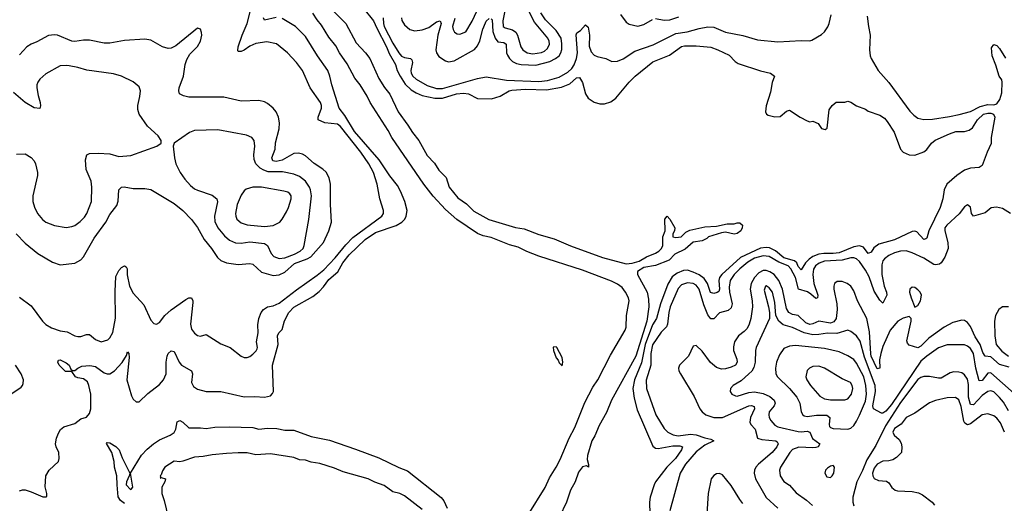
# Model space of a CAD drawing. Header units: inches. Extents: x 1694797 to 1849917, y 907313 to 1017959.
# Tile 340 of 656: x 1720731 to 1727482, y 984483 to 987797. Entities that reach past the tile are written whole.
import ezdxf

# ---------------------------------------------------------------- set-up
doc = ezdxf.new("R2010")
doc.units = ezdxf.units.IN
doc.header["$MEASUREMENT"] = 0
doc.layers.add('B7928', color=7, linetype='Continuous')

msp = doc.modelspace()

# ---------------------------------------------------------------- linework, layer by layer
at = {"layer": 'B7928', "color": 5}
for points, elevation in [([(1722801.2, 987941.2), (1722967.5, 987770), (1723037.9, 987637.9), (1723102, 987570), (1723132.5, 987530), (1723193.6, 987393.6), (1723231.9, 987331.9), (1723270, 987286), (1723325.3, 987165.3), (1723393.3, 987073.3), (1723423.7, 987023.7), (1723468.2, 986970), (1723525.9, 986865.9), (1723574.5, 986814.5), (1723605.8, 986765.8), (1723656.2, 986716.2), (1723676.8, 986650), (1723736.5, 986576.5), (1723794.5, 986534.5), (1723845.7, 986485.7), (1723947.3, 986427.3), (1724130, 986373.5), (1724190, 986364.2), (1724290, 986324.7), (1724396.2, 986296.2), (1724508.3, 986248.3), (1724727.5, 986167.5), (1724890, 986124.3), (1724931.5, 986128.5), (1724978.1, 986141.9), (1725030, 986172.9), (1725090, 986196.2), (1725113.1, 986210), (1725131.9, 986230), (1725141, 986250), (1725140.5, 986310), (1725158, 986350), (1725154, 986430), (1725170, 986451), (1725190, 986430.4), (1725223, 986370), (1725222, 986350), (1725210.7, 986330), (1725210.7, 986310), (1725230, 986303.9), (1725266, 986310), (1725299.7, 986340.3), (1725326.2, 986353.8), (1725430, 986377.1), (1725510, 986382.4), (1725582.8, 986397.2), (1725630, 986398.5), (1725650, 986405.7), (1725670, 986406), (1725688, 986390), (1725686, 986370), (1725675.5, 986350), (1725650, 986331.3), (1725630, 986326.6), (1725570, 986341.1), (1725542.9, 986337.1), (1725454.8, 986310), (1725442, 986298), (1725410, 986280.7), (1725350, 986272.3), (1725295.2, 986224.8), (1725224.4, 986190), (1725183.7, 986150), (1725090, 986113.6), (1725010, 986099.9), (1724967.5, 986072.5), (1724967.2, 986050), (1725033.2, 985930), (1725042.4, 985882.4), (1725045, 985830), (1725030.5, 985730), (1724955.7, 985490), (1724789.5, 985190.5), (1724754.1, 985105.9), (1724704.3, 985015.7), (1724675.4, 984944.6), (1724653.2, 984910), (1724624.9, 984810), (1724623.1, 984783.1), (1724631.8, 984748.2), (1724631, 984730), (1724618.4, 984738.4), (1724590, 984731.8), (1724563.9, 984696.1), (1724540.7, 984630), (1724508.1, 984571.9), (1724480.7, 984490), (1724433.5, 984390)], 640), ([(1723090, 987872.3), (1723157.5, 987790), (1723179.4, 987739.4), (1723247.4, 987610), (1723264.9, 987564.9), (1723307.5, 987490), (1723319.8, 987450), (1723339.1, 987410), (1723375.3, 987355.3), (1723416.6, 987316.6), (1723450, 987295.2), (1723490, 987277), (1723578.2, 987258.2), (1723630, 987258.6), (1723726.3, 987290), (1723774.3, 987294.3), (1723808, 987288), (1723870, 987257.1), (1723965.3, 987254.7), (1724026.7, 987273.3), (1724086.6, 987310), (1724106, 987314), (1724199, 987321), (1724343.9, 987316.1), (1724446, 987334), (1724503.2, 987356.8), (1724550, 987398.6), (1724570, 987401.6), (1724590, 987366), (1724610.3, 987290), (1724630, 987258.4), (1724670, 987232), (1724710, 987220.3), (1724740.1, 987219.9), (1724784.9, 987235.1), (1724819.7, 987260.3), (1724910, 987368), (1724951.8, 987410), (1725071.7, 987508.3), (1725185.6, 987554.4), (1725270, 987613.4), (1725290, 987618.4), (1725370, 987617.5), (1725470, 987608), (1725519.1, 987590), (1725594.8, 987554.8), (1725638, 987510), (1725657.2, 987497.2), (1725810, 987447), (1725878.8, 987430), (1725906, 987410), (1725890, 987366), (1725878.8, 987301.2), (1725850, 987206), (1725845.5, 987165.5), (1725850.7, 987150.7), (1725863.4, 987143.4), (1725910, 987130.8), (1725945.6, 987134.4), (1725990, 987171.3), (1726010, 987178), (1726082, 987130), (1726130, 987104.7), (1726150, 987098), (1726170, 987101), (1726205.4, 987085.4), (1726230, 987052), (1726254.6, 987045.4), (1726267.3, 987052.7), (1726280.4, 987179.6), (1726302, 987210), (1726330, 987231), (1726388.9, 987231.1), (1726410, 987238), (1726430, 987231.3), (1726470, 987206), (1726530, 987184.7), (1726550, 987171.3), (1726630, 987143), (1726661.7, 987121.7), (1726680.3, 987100.3), (1726726.8, 987026.8), (1726770.3, 986910), (1726790, 986888.9), (1726830, 986870.3), (1726870, 986868.4), (1726930, 986891.8), (1726950, 986906.8), (1726983.6, 986950), (1727008.7, 986971.3), (1727105.9, 987014.1), (1727150, 987029.7), (1727210, 987031.5), (1727240.8, 987039.2), (1727263.9, 987056.1), (1727297.6, 987110), (1727339.8, 987150), (1727370, 987157.4), (1727390, 987156.1), (1727409.1, 987150), (1727417.6, 987130), (1727391.1, 986990), (1727391.8, 986948.2), (1727364.3, 986890), (1727330, 986798.8), (1727310, 986783.2), (1727250, 986779.9), (1727210, 986766.8), (1727156.2, 986730), (1727089.3, 986670.7), (1727070.8, 986630), (1727061.7, 986570), (1727041.7, 986510), (1726964.1, 986350), (1726950, 986299.3), (1726944.1, 986295.9), (1726930, 986291.8), (1726882.9, 986342.9), (1726870, 986348.3), (1726850, 986346.2), (1726730, 986289.4), (1726622.1, 986257.9), (1726587.5, 986232.5), (1726570, 986202.9), (1726550, 986194), (1726517.2, 986237.2), (1726490, 986247.1), (1726450, 986240.3), (1726350, 986198.3), (1726310, 986193.9), (1726244.5, 986195.5), (1726210, 986190), (1726170, 986174.7), (1726143.6, 986156.4), (1726118.7, 986130), (1726090, 986082), (1726070, 986105.5), (1726060.3, 986130), (1726043.9, 986143.9), (1725970, 986165), (1725912.5, 986212.5), (1725872.5, 986232.5), (1725850, 986236), (1725810, 986231.2), (1725673, 986167), (1725545.5, 986050), (1725529.7, 986030), (1725524.3, 986010), (1725530.1, 985950), (1725524.6, 985935.4), (1725513.5, 985926.5), (1725490, 985921.5), (1725467.6, 985927.6), (1725446.5, 985990), (1725424.1, 986024.1), (1725390, 986048.5), (1725350, 986067.6), (1725310, 986079.6), (1725282.4, 986077.6), (1725239, 986061), (1725205.9, 986034.1), (1725175.8, 985984.2), (1725125.1, 985850), (1725097.6, 985750), (1725070, 985706.9), (1725019.4, 985570), (1724994, 985446), (1724946.5, 985330), (1724935.4, 985270), (1724943.6, 985203.6), (1724964, 985124), (1725073.4, 984873.4), (1725090, 984860.2), (1725110, 984857.9), (1725210, 984876.9), (1725257.6, 984877.6), (1725276.1, 984870), (1725268, 984850), (1725227.1, 984790), (1725168.4, 984730), (1725091.8, 984630), (1725081.7, 984610), (1725054.4, 984525.6), (1725049.6, 984490), (1725051.4, 984410)], 660), ([(1724059.9, 987870), (1724043, 987790), (1724045.7, 987750), (1724060.4, 987740.4), (1724110, 987728.2), (1724132, 987712), (1724144.3, 987690), (1724167, 987610), (1724181.6, 987590), (1724210, 987570.9), (1724250, 987562.7), (1724310, 987572.6), (1724330, 987582), (1724350, 987599.2), (1724363.4, 987630), (1724361.6, 987650), (1724352.5, 987670), (1724260.8, 987780.8), (1724220.3, 987860.3)], 740), ([(1720730, 985896.5), (1720810, 985836.1), (1720887.2, 985730), (1720910, 985707.5), (1720950, 985686.2), (1721010, 985664.5), (1721057.3, 985657.3), (1721110, 985630.3), (1721130, 985625.2), (1721150, 985625.4), (1721190, 985639.1), (1721210, 985640.3), (1721250, 985606.3), (1721290, 985590.3), (1721336, 985604), (1721350, 985616.4), (1721370, 985654), (1721387.8, 985752.2), (1721386.1, 985933.9), (1721390, 986038), (1721410, 986078.4), (1721430, 986098.7), (1721450.4, 986110.4), (1721462.4, 986102.4), (1721468.4, 986090), (1721469, 986049), (1721483.2, 985970), (1721510, 985923.7), (1721581.8, 985841.8), (1721630, 985738), (1721650, 985714.9), (1721670, 985710.5), (1721690, 985722.4), (1721725.7, 985770), (1721770, 985809.3), (1721870, 985880.2), (1721890, 985891.3), (1721910, 985890.3), (1721918.6, 985870), (1721918.4, 985858.4), (1721902.2, 985710), (1721910, 985676.3), (1721930, 985648.2), (1721950, 985632.7), (1721970, 985628), (1722010, 985640.7), (1722110, 985574.9), (1722174.9, 985550), (1722250, 985491.7), (1722270, 985482.6), (1722290, 985482), (1722310, 985488.7), (1722330, 985504.4), (1722352.7, 985527.3), (1722358.7, 985541.3), (1722361.1, 985550), (1722354.5, 985590), (1722367.4, 985650), (1722364.9, 985704.9), (1722369.9, 985750), (1722386.6, 985790), (1722403.4, 985810), (1722430, 985829.3), (1722470, 985835.6), (1722510, 985854.6), (1722630, 985946.8), (1722770, 986045.4), (1722816.1, 986083.9), (1722894.9, 986165.1), (1722966.4, 986253.6), (1723016.3, 986303.7), (1723215, 986450), (1723226.9, 986470), (1723226.4, 986490), (1723200.5, 986570), (1723182.9, 986670), (1723157, 986750), (1723125.9, 986810), (1723069.9, 986890), (1722930, 987065.8), (1722910, 987080.2), (1722822.9, 987090), (1722778.7, 987110), (1722777.8, 987130), (1722799.9, 987190), (1722800.7, 987210), (1722794.4, 987230), (1722723.9, 987330), (1722669.6, 987450), (1722630, 987502.9), (1722567.3, 987570), (1722492.2, 987632.2), (1722426.1, 987646.1), (1722350, 987634.5), (1722310, 987615), (1722270, 987588.1), (1722250, 987579.8), (1722230, 987578.4), (1722226.4, 987586.4), (1722229.4, 987610), (1722256.2, 987690), (1722290.4, 987770), (1722310.6, 987850.6)], 680), ([(1720730, 984568.9), (1720750, 984575.6), (1720770, 984574), (1720810, 984561.8), (1720890, 984526), (1720913.6, 984526.4), (1720917.2, 984530), (1720917, 984550), (1720905.4, 984594.6), (1720909.7, 984670.3), (1720932.7, 984710), (1720997.2, 984770), (1721002.7, 984790), (1720999.5, 984830), (1720980.7, 984870), (1720976.9, 984890), (1720983, 984930), (1720996.6, 984963.4), (1721011.3, 984988.7), (1721033.1, 985006.9), (1721109.7, 985030.3), (1721150, 985062.4), (1721190, 985073.7), (1721210, 985098.7), (1721218.5, 985130), (1721219.1, 985230), (1721206.3, 985290), (1721195.4, 985315.4), (1721170, 985336.9), (1721130, 985343), (1721114.3, 985350), (1721090, 985386), (1721046.5, 985386.5), (1721002.3, 985430), (1720991.8, 985450), (1720997.2, 985462.8), (1721010, 985464.9), (1721050, 985446), (1721070.3, 985430), (1721082, 985402), (1721092.7, 985392.7), (1721110, 985393.1), (1721130, 985409.3), (1721158.5, 985421.5), (1721211.9, 985428.1), (1721250, 985419.5), (1721310, 985377.3), (1721330, 985370.3), (1721350, 985370.3), (1721381.7, 985390), (1721433.3, 985446.7), (1721463.5, 985496.5), (1721470, 985521), (1721478.8, 985510), (1721483, 985483), (1721466.4, 985330), (1721499.1, 985219.1), (1721510, 985197.1), (1721530, 985177.1), (1721550, 985178), (1721610, 985234.9), (1721690, 985298), (1721718, 985330), (1721736.7, 985370), (1721736, 985450), (1721742, 985490), (1721750, 985510.3), (1721770, 985528.8), (1721790, 985522.4), (1721825, 985450), (1721840.2, 985430), (1721910.2, 985390), (1721915.9, 985370), (1721910.3, 985310), (1721923.1, 985283.1), (1721950, 985264.2), (1722010, 985248.8), (1722110, 985248.9), (1722270, 985213.4), (1722344.4, 985215.6), (1722410, 985211.2), (1722450, 985219.1), (1722465.5, 985234.5), (1722471.6, 985250), (1722465.4, 985430), (1722502.6, 985570), (1722499.9, 985630), (1722507.7, 985650), (1722530, 985673.7), (1722546.9, 985733.1), (1722576.7, 985790), (1722610, 985826.8), (1722740.5, 985899.5), (1722784.9, 985935.1), (1722813.8, 985966.2), (1722850, 986016.4), (1722912.7, 986070), (1722946.4, 986130), (1722990, 986186.7), (1723099.1, 986290), (1723170, 986339.5), (1723312.3, 986387.7), (1723350.7, 986409.3), (1723372.2, 986430), (1723381, 986450), (1723387.9, 986490), (1723371.8, 986551.8), (1723342.4, 986622.4), (1723320.8, 986660.8), (1723270, 986726.4), (1723197.2, 986837.2), (1723025.9, 987030), (1722960, 987140), (1722920.8, 987190), (1722872.2, 987350), (1722858.7, 987410), (1722843.5, 987450), (1722773.7, 987550), (1722690, 987682.9), (1722621.9, 987750), (1722530, 987804.9)], 660), ([(1722490, 987812.2), (1722410, 987792.8), (1722402, 987810)], 660), ([(1724217.4, 984402.6), (1724333.3, 984590), (1724363.8, 984656.2), (1724410, 984730.2), (1724436.7, 984783.3), (1724498.1, 984930), (1724538.7, 985001.3), (1724605.8, 985174.2), (1724661.9, 985278.1), (1724696.4, 985330), (1724782.8, 985497.2), (1724883.3, 985670), (1724890.4, 985690.4), (1724893, 985770), (1724910.3, 985870), (1724905.8, 985890), (1724885.4, 985930), (1724861.5, 985961.5), (1724830, 985985), (1724790, 986004.4), (1724590, 986080.3), (1724290, 986175.6), (1724208.3, 986208.3), (1724150, 986238.6), (1724090, 986253.2), (1723964, 986304), (1723910, 986316), (1723870, 986331.7), (1723728.2, 986428.2), (1723650, 986496.4), (1723567.3, 986587.3), (1723502.2, 986670), (1723282.4, 986990), (1723257.4, 987037.4), (1723135.2, 987230), (1723113.6, 987273.6), (1723065.4, 987350), (1723030, 987396.1), (1722975.6, 987495.6), (1722924.3, 987570), (1722897.9, 987617.9), (1722850, 987676.4), (1722800.3, 987760.3), (1722770, 987795.6), (1722740.8, 987840.8)], 640), ([(1723222.7, 987810), (1723225.1, 987770), (1723230.9, 987750), (1723290, 987635.3), (1723330.1, 987570), (1723350, 987547.9), (1723370, 987537.7), (1723410.8, 987530.8), (1723420.9, 987520.9), (1723424.2, 987504.2), (1723412.4, 987450), (1723416.1, 987430), (1723427.9, 987410), (1723450, 987389), (1723525.4, 987345.4), (1723590, 987324.5), (1723630, 987324.4), (1723870, 987394.5), (1723930, 987406.4), (1724070, 987382.1), (1724290, 987374.3), (1724350, 987379.9), (1724430, 987402.4), (1724490, 987438), (1724516.7, 987463.3), (1724532.5, 987487.5), (1724549.5, 987530), (1724556.9, 987570), (1724547.1, 987692.9), (1724552.5, 987707.5), (1724576.2, 987723.8), (1724610, 987760.8), (1724630, 987747), (1724637.6, 987690), (1724636.2, 987616.2), (1724650, 987576.5), (1724670, 987555), (1724690, 987544.3), (1724750.1, 987530.1), (1724791.2, 987511.2), (1724830, 987513.5), (1724870, 987527.9), (1724950, 987581.2), (1725075.4, 987624.6), (1725230, 987702.1), (1725306.9, 987713.1), (1725390, 987736.9), (1725450, 987747.5), (1725490, 987745.2), (1725570, 987712.6), (1725690, 987689.4), (1725790, 987659), (1725930, 987644.8), (1726090, 987655), (1726150, 987653.2), (1726163, 987657), (1726230, 987696.3), (1726250, 987715), (1726272.7, 987747.3), (1726280.8, 987770), (1726294.9, 987830)], 680), ([(1723348.6, 987810), (1723352.1, 987792.1), (1723370, 987762), (1723405.5, 987730), (1723440.6, 987720.6), (1723490, 987727.4), (1723535.8, 987744.2), (1723590, 987781.9), (1723613.4, 987790), (1723620.1, 987770), (1723598.6, 987690), (1723585, 987590), (1723589, 987569), (1723604.3, 987544.3), (1723650, 987515.8), (1723670.7, 987509.3), (1723710, 987515), (1723850, 987593.2), (1723870, 987618.4), (1723886.7, 987653.3), (1723907.2, 987732.8), (1723924.2, 987775.8), (1723930, 987787.5), (1723950, 987805)], 720), ([(1723714.3, 987805.7), (1723699, 987750), (1723702.6, 987730), (1723712.7, 987712.7), (1723730, 987699.6), (1723750, 987697.6), (1723790, 987714.9), (1723834.1, 987785.9), (1723865.5, 987854.5)], 740), ([(1723963.1, 987803.1), (1723970, 987796.3), (1723976.1, 987716.1), (1723990.3, 987670.3), (1724010, 987646.3), (1724050, 987640.9), (1724066.3, 987630), (1724070.1, 987570.1), (1724075.1, 987555.1), (1724090.7, 987530), (1724110.2, 987510), (1724137.5, 987497.5), (1724169.8, 987489.8), (1724270, 987486.4), (1724366, 987510), (1724404.9, 987530), (1724429.9, 987550), (1724442.4, 987570), (1724447.6, 987592.4), (1724449.3, 987630.7), (1724444, 987670), (1724410, 987724), (1724336.9, 987796.9), (1724305.2, 987845.2)], 720), ([(1724850, 987832.4), (1724890, 987781.2), (1724910, 987767.5), (1724970, 987753.4), (1725010, 987764.2), (1725070, 987799.2)], 720), ([(1725090, 987804.4), (1725150, 987794.1), (1725190, 987796.3), (1725250, 987815.9)], 720), ([(1726542.3, 987822.3), (1726550.2, 987750.2), (1726563.2, 987690), (1726558, 987590), (1726562.4, 987550), (1726569, 987530), (1726617.1, 987450), (1726690, 987367.5), (1726834.5, 987170), (1726861.8, 987141.8), (1726890, 987121.5), (1726930, 987112.6), (1726990, 987115.5), (1727106.4, 987133.6), (1727173.2, 987146.8), (1727250, 987168.9), (1727317.4, 987202.6), (1727370, 987214.8), (1727410, 987214.6), (1727430, 987219.8), (1727451.6, 987250), (1727464.6, 987295.4), (1727468.6, 987368.6), (1727464.3, 987384.3), (1727447.2, 987410), (1727425.2, 987485.2), (1727399, 987550), (1727395.4, 987604.6), (1727410, 987627.2), (1727430, 987620.9), (1727450, 987599.6), (1727490, 987532.8)], 680), ([(1720706.5, 986330), (1720770, 986264.7), (1720855.8, 986195.8), (1720955.5, 986135.5), (1721010, 986116.9), (1721110, 986129.1), (1721150, 986151.4), (1721170, 986171.6), (1721241.3, 986298.7), (1721322, 986410), (1721350, 986462), (1721396.3, 986523.7), (1721407.4, 986552.6), (1721412.1, 986630), (1721429.8, 986650.2), (1721448.7, 986651.3), (1721510, 986639.8), (1721590, 986640.2), (1721630, 986633.4), (1721790, 986536.5), (1721850, 986488.5), (1721910, 986428.4), (1721950, 986374), (1721995.3, 986290), (1722046.8, 986230), (1722087.7, 986167.7), (1722110, 986146.3), (1722150, 986130.8), (1722230, 986119.5), (1722310, 986126.9), (1722330, 986120.8), (1722390, 986066.4), (1722470, 986044.5), (1722510, 986049.6), (1722550, 986067.5), (1722614.8, 986125.2), (1722702.8, 986157.2), (1722728.4, 986171.6), (1722814, 986270), (1722850.5, 986350), (1722868.7, 986410), (1722861.6, 986530), (1722861.7, 986670), (1722853.6, 986713.6), (1722832.2, 986752.2), (1722810, 986771.8), (1722750, 986810.8), (1722690, 986864.5), (1722670, 986875.3), (1722643.1, 986883.1), (1722610, 986880.8), (1722530, 986834.5), (1722490, 986825.5), (1722466.2, 986830), (1722459.5, 986850), (1722482.3, 986910), (1722486.1, 986953.9), (1722510.5, 987050), (1722512.4, 987090), (1722505, 987130), (1722490, 987164.7), (1722468.8, 987190), (1722430, 987221.6), (1722410, 987233.6), (1722370, 987244.2), (1722250, 987238.3), (1722130, 987265.3), (1721890, 987266.2), (1721854.6, 987274.6), (1721827.6, 987290), (1721823.1, 987310), (1721825.3, 987330), (1721853.6, 987410), (1721865.3, 987490), (1721876.3, 987523.7), (1721898.2, 987561.8), (1721950, 987613.4), (1721971.5, 987650), (1721979.6, 987690), (1721978.4, 987710), (1721970, 987733.2), (1721950, 987738), (1721801.2, 987618.8), (1721770, 987602.4), (1721750, 987599.7), (1721710, 987611.2), (1721630, 987656.4), (1721590, 987664.5), (1721450, 987655), (1721350, 987636.5), (1721310, 987636), (1721210, 987657.2), (1721170, 987656.8), (1721110, 987647.7), (1721090, 987649.5), (1720990.8, 987690), (1720970, 987693.4), (1720930, 987688.3), (1720850, 987645.7), (1720810.2, 987630), (1720779.7, 987610), (1720730, 987556.9)], 720), ([(1720710, 986876.5), (1720770, 986877), (1720810, 986851.8), (1720830.2, 986830.2), (1720839, 986810), (1720852.9, 986750), (1720852.9, 986730), (1720821.8, 986590), (1720822.4, 986550), (1720832.1, 986512.1), (1720853.4, 986470), (1720887.7, 986427.7), (1720910.6, 986410), (1720970, 986387.6), (1721050, 986374), (1721090, 986379.6), (1721110, 986387.7), (1721146.1, 986413.9), (1721175.5, 986444.5), (1721192.1, 986470), (1721223.5, 986550), (1721226.8, 986650), (1721220.3, 986690), (1721186.6, 986770), (1721182.8, 986837.2), (1721192, 986870), (1721210, 986881.1), (1721270, 986883.2), (1721350, 986876.9), (1721410, 986858.9), (1721493.1, 986866.9), (1721672.7, 986930), (1721700.9, 986950), (1721702, 986970), (1721680.1, 987000.1), (1721608.5, 987068.5), (1721549.6, 987150), (1721541, 987181), (1721540.5, 987210), (1721555.1, 987270), (1721559.6, 987310), (1721550, 987336), (1721510, 987371.6), (1721429, 987410), (1721374.6, 987425.4), (1721191, 987451), (1721130, 987469.7), (1721070, 987481.3), (1721050, 987484.2), (1721010, 987480.7), (1720910, 987426), (1720870.4, 987390), (1720856.5, 987370), (1720848.9, 987350), (1720848.9, 987330), (1720858, 987278), (1720872.4, 987230), (1720873.2, 987206.8), (1720870, 987188.7), (1720830, 987193.2), (1720770, 987229.4), (1720690, 987297.6)], 740), ([(1727524.5, 986470), (1727470, 986503.2), (1727428.6, 986511.4), (1727392, 986508), (1727350, 986474.5), (1727270, 986449.6), (1727257.4, 986470), (1727251.4, 986511.4), (1727230, 986527.6), (1727210, 986514.1), (1727173.9, 986466.1), (1727089.2, 986390), (1727075.2, 986370), (1727073.5, 986350), (1727094.4, 986270), (1727096.3, 986230), (1727074.7, 986170), (1727050, 986130), (1727038, 986122), (1727010, 986116.4), (1727000.1, 986120.1), (1726930, 986161.7), (1726850, 986200.4), (1726810, 986212.1), (1726770, 986210.4), (1726730, 986200.1), (1726690, 986181.6), (1726661.1, 986158.9), (1726650, 986144.2), (1726641.9, 986118.1), (1726642.1, 986050), (1726657.8, 985970), (1726673.9, 985930), (1726676.3, 985910), (1726650, 985855.4), (1726630, 985875.6), (1726590, 985937.3), (1726555.2, 986035.2), (1726530, 986080.4), (1726490, 986139.9), (1726470, 986157.7), (1726450, 986164.7), (1726430, 986164.3), (1726370, 986148), (1726250, 986141.5), (1726212.2, 986127.8), (1726187.3, 986110), (1726173.7, 986086.3), (1726168.4, 986050), (1726175.9, 985990), (1726204.2, 985910), (1726200.8, 985890), (1726190, 985885.3), (1726156.6, 985916.6), (1726132.5, 985932.5), (1726071.4, 985951.4), (1726051.1, 986030), (1726019.6, 986090), (1726001.4, 986110), (1725935.9, 986135.9), (1725870, 986175), (1725830, 986179.2), (1725770, 986162), (1725724.1, 986135.9), (1725668.3, 986090), (1725629.6, 986050), (1725602.8, 986010), (1725595, 985965), (1725598.2, 985930), (1725617, 985850), (1725610, 985822.7), (1725590, 985804.1), (1725530, 985787.6), (1725490, 985746.2), (1725470, 985747.1), (1725450, 985775), (1725422.9, 985842.9), (1725390, 985949.8), (1725370, 985976.8), (1725350, 985988.2), (1725310, 985993.5), (1725270, 985979.3), (1725245.3, 985954.7), (1725191.3, 985830), (1725181.8, 985790), (1725174.1, 985710), (1725167.3, 985692.7), (1725130, 985655.8), (1725070, 985569.7), (1725059.3, 985510), (1725059.1, 985430), (1725027.4, 985327.4), (1725028.5, 985270), (1725093.9, 985090), (1725150, 984996.2), (1725174.3, 984970), (1725211.4, 984951.4), (1725245.4, 984945.4), (1725330, 984955.8), (1725370, 984951.9), (1725429.5, 984930.5), (1725470, 984923.2), (1725491.3, 984910), (1725430, 984881.8), (1725370, 984834.8), (1725295.9, 984750), (1725260.9, 984690), (1725188.4, 984430)], 680), ([(1727515.3, 985415.3), (1727450, 985433.2), (1727390, 985485.5), (1727350, 985492.1), (1727335.8, 985515.8), (1727316.7, 985570), (1727282.9, 985622.9), (1727250, 985694.3), (1727230, 985722.3), (1727210, 985736.5), (1727190, 985737.4), (1727130, 985722.2), (1727070, 985690.9), (1726964.9, 985615.1), (1726910, 985560.3), (1726890, 985548.2), (1726830, 985567), (1726819.1, 985579.1), (1726815.1, 985595.1), (1726843.6, 985730), (1726842.7, 985750), (1726830, 985762), (1726790, 985751.2), (1726752, 985730), (1726700.5, 985670), (1726650, 985557.4), (1726634.6, 985510), (1726625.9, 985465.9), (1726630, 985408), (1726610, 985404.5), (1726570.3, 985490), (1726566.7, 985506.7), (1726558.5, 985658.5), (1726540.2, 985750), (1726474.8, 985870), (1726450, 985939.2), (1726430, 985971.2), (1726404.8, 985990), (1726370, 986002.9), (1726336.9, 986003.1), (1726318.6, 985990), (1726312.8, 985970), (1726313.3, 985950), (1726333.9, 985850), (1726336.8, 985810), (1726330.1, 985750), (1726313.9, 985726.1), (1726290, 985718.4), (1726210, 985730.3), (1726170, 985712.6), (1726150, 985708.9), (1726120.4, 985720.4), (1726070, 985769.4), (1726030, 985777.1), (1726005.5, 985790), (1725990, 985817.2), (1725961.9, 985950), (1725936.7, 986010), (1725905.1, 986050), (1725875, 986070), (1725850, 986077.8), (1725830, 986078), (1725798.3, 986061.7), (1725769.4, 986030), (1725746.6, 985990), (1725739, 985950), (1725753.5, 985870), (1725755.3, 985830), (1725744, 985750), (1725733.4, 985710), (1725718.3, 985681.7), (1725699.5, 985660.5), (1725660.6, 985630), (1725633.4, 985590), (1725625.4, 985554.6), (1725626.5, 985530), (1725647.5, 985470), (1725650.1, 985450), (1725638.9, 985430), (1725610, 985414.6), (1725570, 985403.6), (1725542.7, 985402.7), (1725510, 985412.5), (1725466.8, 985446.8), (1725410, 985526.4), (1725370, 985564), (1725350, 985558.7), (1725316.6, 985490), (1725255.5, 985430), (1725249.1, 985409.1), (1725251.6, 985390), (1725261.7, 985370), (1725354.8, 985214.8), (1725395.2, 985130), (1725410.2, 985110), (1725436.9, 985090), (1725490.5, 985070.5), (1725550, 985070.5), (1725730, 985150.1), (1725750, 985153.5), (1725767.2, 985147.2), (1725768.7, 985130), (1725743.1, 985070), (1725738.1, 985038.1), (1725743.6, 985023.6), (1725774.6, 984990), (1725790.1, 984930.1), (1725819.1, 984919.1), (1725916.3, 984910), (1725925.1, 984905.1), (1725931.9, 984890), (1725923, 984870), (1725890.1, 984830), (1725795.9, 984750), (1725779.4, 984730), (1725770.1, 984710), (1725767.3, 984690), (1725777.2, 984650), (1725850, 984522.7), (1725928.6, 984448.6)], 720), ([(1727550, 985235.6), (1727390, 985377), (1727370, 985373.7), (1727330, 985323.4), (1727310, 985321.7), (1727286.8, 985410), (1727270.7, 985510), (1727250, 985543.4), (1727230, 985559.8), (1727210, 985569), (1727091.1, 985568.9), (1727030, 985548.9), (1726950, 985492.2), (1726910, 985456.3), (1726710, 985159.9), (1726670, 985113.5), (1726650, 985099.6), (1726641.3, 985101.3), (1726585.1, 985130), (1726581.6, 985150), (1726599.1, 985250), (1726596.1, 985290), (1726524.6, 985484.6), (1726494.5, 985594.5), (1726470, 985629.8), (1726430, 985660.9), (1726410, 985669.8), (1726333.5, 985646.5), (1726270, 985648.3), (1726210, 985639), (1726170, 985638.3), (1726110, 985652.1), (1726030, 985686.8), (1725966, 985706), (1725936.8, 985730), (1725915.1, 985770), (1725910, 985859), (1725892.4, 985930), (1725870, 985960.5), (1725850, 985972.6), (1725846, 985970), (1725835.6, 985944.4), (1725865, 985830), (1725872.4, 985790), (1725872.2, 985750), (1725780.9, 985550), (1725776.1, 985530), (1725775.1, 985450), (1725766, 985414), (1725751, 985389), (1725731.1, 985368.9), (1725677.8, 985322.2), (1725624.4, 985290), (1725604.4, 985270), (1725602.4, 985250), (1725614.9, 985230), (1725638.7, 985218.7), (1725650, 985217.6), (1725730, 985243.2), (1725770, 985246.3), (1725830, 985235), (1725874.6, 985214.6), (1725903.9, 985190), (1725912.3, 985170), (1725905.5, 985150), (1725870.2, 985110), (1725866.8, 985090), (1725871.1, 985070), (1725882.6, 985050), (1725910, 985018.6), (1725930, 985006.9), (1726070, 984974.7), (1726090, 984972), (1726130, 984976.2), (1726150, 984971.3), (1726167.8, 984927.8), (1726218, 984890), (1726205.5, 984870), (1726190, 984865), (1726170, 984862.1), (1726072.5, 984867.5), (1726030, 984851.8), (1726010.9, 984830), (1725948.6, 984731.4), (1725941, 984710), (1725945.4, 984670), (1725970, 984631.8), (1726010, 984606.3), (1726055.3, 984555.3), (1726125.3, 984505.3), (1726167, 984467)], 740), ([(1727510, 985829.9), (1727470.6, 985829.4), (1727443.7, 985810), (1727421.2, 985770), (1727414.2, 985730), (1727416.5, 985630), (1727427.1, 985570), (1727464.7, 985524.7), (1727510.7, 985490)], 720), ([(1720577, 985170), (1720741.1, 985278.9), (1720750.9, 985289.1), (1720755.6, 985304.4), (1720756.4, 985330), (1720742, 985370), (1720703, 985430)], 680), ([(1727510, 985115.8), (1727475.7, 985175.7), (1727450, 985207.5), (1727410, 985245.7), (1727390, 985253), (1727370, 985248.6), (1727330, 985220.7), (1727270, 985156.5), (1727250, 985159.3), (1727237.8, 985210), (1727236.1, 985296.1), (1727230, 985334), (1727210, 985362.7), (1727190, 985375.8), (1727170, 985381.6), (1727137, 985383), (1727110, 985377.8), (1727050, 985341.1), (1727030, 985339.4), (1726970, 985351.6), (1726930, 985350.8), (1726910, 985344.2), (1726890, 985330.7), (1726770, 985172.9), (1726667.4, 985012.6), (1726600.7, 984879.3), (1726539, 984781), (1726510, 984708.1), (1726471.6, 984630), (1726444.8, 984524.8), (1726443, 984490), (1726450, 984464.9)], 760), ([(1727484.3, 984970), (1727455.2, 985035.2), (1727430, 985066.8), (1727410, 985083.1), (1727370, 985096.1), (1727330, 985089), (1727250, 985027.3), (1727230, 985019.9), (1727210.8, 985030.8), (1727205, 985045), (1727186.5, 985146.5), (1727170, 985191.7), (1727148, 985208), (1727090, 985206.6), (1727010, 985187.5), (1726969.6, 985170.4), (1726870, 985100.7), (1726810, 985070.8), (1726775.3, 985024.7), (1726730, 984994.3), (1726717.1, 984970), (1726728.2, 984950), (1726761.1, 984921.1), (1726775.6, 984895.6), (1726780.3, 984870), (1726776.3, 984830), (1726743.2, 984796.8), (1726718.9, 984781.1), (1726690, 984774), (1726648.4, 984771.6), (1726610, 984751.3), (1726590, 984723.7), (1726578.9, 984690), (1726580.3, 984670), (1726590, 984653.4), (1726618.7, 984638.7), (1726674, 984634), (1726690, 984622.3), (1726710.2, 984590), (1726733.1, 984573.1), (1726750, 984568.2), (1726850, 984564.1), (1726894.2, 984554.2), (1726920.3, 984540.3), (1726987, 984490), (1727003.7, 984470)], 780), ([(1721450, 984482.2), (1721423, 984503), (1721407.4, 984527.4), (1721399.2, 984610), (1721398.5, 984670), (1721380.5, 984730), (1721378, 984770), (1721362.4, 984830), (1721327.5, 984892.5), (1721330, 984898.8), (1721350, 984897), (1721390, 984872), (1721414.2, 984850), (1721434.4, 984794.4), (1721487.4, 984690), (1721483.1, 984670), (1721463.1, 984630), (1721461.9, 984610), (1721490, 984577.7), (1721499.1, 984580.9), (1721506, 984594), (1721491.6, 984690), (1721567.3, 984812.7), (1721605.4, 984854.6), (1721649.2, 984890.8), (1721690, 984916.7), (1721763.2, 984950), (1721791.6, 984968.4), (1721801.2, 984990), (1721810, 985040.7), (1721829.5, 985050.5), (1721850, 985038.2), (1721890, 984999.4), (1721970, 984999.3), (1722010, 984994.7), (1722070, 985005.3), (1722170, 985007.5), (1722330, 985001.3), (1722370, 984991.4), (1722430, 984998.6), (1722494.6, 984994.6), (1722550, 984983.4), (1722610, 984984.9), (1722730, 984940.1), (1722855, 984915), (1723034, 984854), (1723193.6, 984793.6), (1723330, 984728.7), (1723390, 984706.3), (1723622.2, 984522.2), (1723640, 984500), (1723662.4, 984450)], 640), ([(1723490, 984440.8), (1723370, 984535), (1723336.9, 984550), (1723290, 984560.7), (1723230, 984605), (1723167.1, 984627.1), (1723121.1, 984650), (1722950, 984697.5), (1722890, 984722.4), (1722790, 984755.2), (1722730, 984764.8), (1722690, 984779.1), (1722650, 984781.2), (1722610, 984795.9), (1722450, 984821.9), (1722350, 984816), (1722290, 984827.8), (1722230, 984828.9), (1722150, 984824.5), (1722050, 984814.5), (1721990, 984803), (1721930, 984799.7), (1721850, 984770.9), (1721830, 984766.9), (1721790, 984771), (1721727.3, 984730), (1721710, 984705.6), (1721702, 984678), (1721694, 984670), (1721698, 984662), (1721694, 984654), (1721701.2, 984658.8), (1721730.3, 984650.3), (1721727.3, 984630), (1721705.9, 984594.1), (1721705, 984550), (1721722.9, 984502.9), (1721763.3, 984330)], 640), ([(1725690, 984480.7), (1725668.4, 984508.4), (1725610, 984605), (1725550, 984676.8), (1725530, 984686.3), (1725510, 984684.4), (1725490, 984672.8), (1725472.6, 984650), (1725453, 984550), (1725443.6, 984410)], 720)]:
    msp.add_lwpolyline(points, dxfattribs=dict(at, elevation=elevation))
for points, elevation in [([(1722090, 987043.1), (1721930, 987038.3), (1721896.7, 987023.3), (1721790.7, 986950), (1721784, 986930), (1721793.2, 986850), (1721802.9, 986810), (1721832.1, 986750), (1721864.7, 986704.7), (1721901.5, 986661.5), (1721930, 986638.4), (1721950, 986627.8), (1722050, 986594), (1722083.2, 986570), (1722088.3, 986548.3), (1722067.7, 986450), (1722070, 986414), (1722090.2, 986370), (1722135.1, 986315.1), (1722170, 986285.2), (1722210, 986267.3), (1722250, 986265.1), (1722310, 986274.6), (1722410, 986262.2), (1722431, 986250), (1722455.5, 986195.5), (1722474.2, 986174.2), (1722510, 986159.8), (1722550, 986165.7), (1722614.8, 986190), (1722653.6, 986210), (1722674.8, 986230), (1722682.2, 986250), (1722713, 986427), (1722731.6, 986590), (1722726.4, 986630), (1722718.4, 986650), (1722690, 986690.6), (1722650, 986723.4), (1722610, 986739.3), (1722533.8, 986753.8), (1722435.4, 986755.4), (1722405.3, 986765.3), (1722380.2, 986780.2), (1722351.3, 986810), (1722339.4, 986839.4), (1722335.9, 986870), (1722343.5, 986930), (1722338.7, 986970), (1722322.7, 986990), (1722286, 987006)], 740), ([(1722330, 986648.9), (1722284.3, 986635.7), (1722270, 986623.5), (1722250, 986594.7), (1722221.4, 986530), (1722211.1, 986470), (1722212.2, 986450), (1722219.7, 986430), (1722250, 986404.5), (1722290, 986390.2), (1722410, 986378.9), (1722470, 986386.2), (1722515.1, 986410), (1722532.1, 986430), (1722560.4, 986479.6), (1722575, 986510), (1722592.8, 986570), (1722593.3, 986590), (1722584.7, 986604.7), (1722570, 986614.8), (1722542.5, 986622.5), (1722390, 986648.2)], 760), ([(1726850, 985964.8), (1726835.2, 985950), (1726832.3, 985930), (1726843.6, 985890), (1726870, 985827), (1726890, 985838.9), (1726907.7, 985870), (1726914.9, 985910), (1726906, 985930), (1726890, 985946.6), (1726870, 985961.8)], 720), ([(1724410, 985554), (1724390, 985553.2), (1724390.8, 985530), (1724410, 985480.7), (1724423.7, 985463.7), (1724430, 985446), (1724450, 985424.7), (1724455.6, 985450), (1724450, 985482), (1724413.6, 985550)], 660), ([(1726050, 985563.4), (1726010, 985560.3), (1725970, 985542.7), (1725940.7, 985499.3), (1725921.4, 985450), (1725912.7, 985410), (1725916.5, 985370), (1725927.9, 985350), (1726009.7, 985269.7), (1726059.8, 985210), (1726080.5, 985170), (1726090.1, 985110.1), (1726100.3, 985090), (1726110, 985082.6), (1726130, 985078.7), (1726193.6, 985086.4), (1726265.9, 985085.9), (1726287.1, 985070), (1726282.4, 985022.4), (1726283.2, 985010), (1726290, 985002.9), (1726310, 984996.4), (1726410, 984991.7), (1726430, 984996.8), (1726450, 985015.6), (1726470, 985044.7), (1726490, 985085.8), (1726530, 985182.2), (1726536.4, 985230), (1726533.4, 985290), (1726518.1, 985350), (1726470, 985442.3), (1726450, 985467.4), (1726410, 985493.8), (1726350, 985521.7), (1726250, 985542.6)], 760), ([(1726210, 985422), (1726170, 985421.1), (1726146, 985410), (1726130, 985392), (1726120.7, 985350), (1726128.4, 985330), (1726152.9, 985290), (1726216.7, 985216.7), (1726250, 985199.7), (1726290, 985192), (1726390, 985191.6), (1726410, 985199), (1726434.4, 985230), (1726443.1, 985270), (1726440.3, 985290), (1726427, 985310), (1726370, 985335.1), (1726250, 985407.8)], 780), ([(1726310, 984741.6), (1726290, 984737.2), (1726270, 984723), (1726257, 984710), (1726252, 984690), (1726264.6, 984664.6), (1726290, 984658.9), (1726303, 984670), (1726313.8, 984690), (1726317.7, 984730)], 760)]:
    msp.add_lwpolyline(points, close=True, dxfattribs=dict(at, elevation=elevation))

doc.saveas('drawing.dxf')
